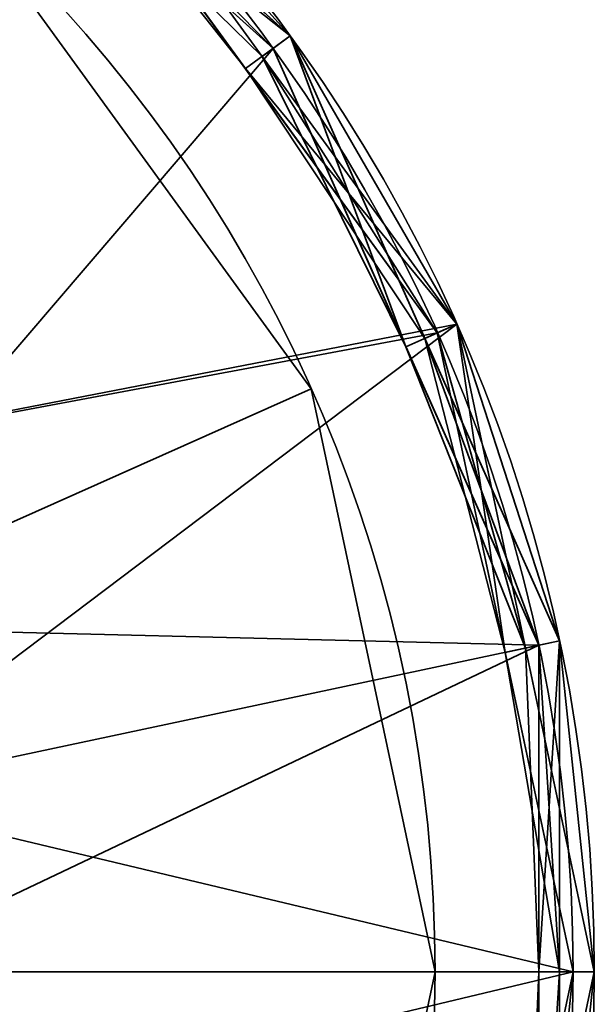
# Model space of a CAD drawing. Header units: millimetres. Extents: x -603 to 3703, y -115 to 249.
# Tile 399 of 656: x 435.79 to 438.5, y -44.07 to -39.43. Entities that reach past the tile are written whole.
import ezdxf

# ---------------------------------------------------------------- set-up
doc = ezdxf.new("R2010")
doc.units = ezdxf.units.MM
doc.layers.add('151', color=7, linetype='Continuous', true_color=0xffffff)

# ---------------------------------------------------------------- blocks, each defined once
blk = doc.blocks.new('UG_SURFACE_217')
at = {"layer": '151', "color": 252, "linetype": 'Continuous', "lineweight": 35}
for points in [[(435.9516, -38.4137, 379), (433.2867, -36.8752, 379), (430.2265, -36.5535, 379), (431, -43.913, 379)], [(435.9516, -38.4137, 304.5), (433.2867, -36.8752, 304.5), (433, -40.4489, 304.5)], [(436.9867, -39.5634, 353), (434.7, -37.5044, 353), (434.75, -37.4178, 353.1), (435.9088, -38.4612, 353.1)], [(435.8433, -38.5339, 282.5), (434.7, -37.5044, 282.5), (434.75, -37.4178, 282.6), (437.0676, -39.5046, 282.6)], [(434.75, -37.4178, 278.6), (437.0676, -39.5046, 278.6), (436.9867, -39.5634, 278.5), (434.7, -37.5044, 278.5)], [(436.0185, -38.3394, 304.4), (437.0676, -39.5046, 282.6), (434.75, -37.4178, 282.6)], [(436.0185, -38.3394, 282.4), (437.0676, -39.5046, 278.6), (434.75, -37.4178, 278.6)], [(434.7, -37.5044, 278.5), (436.9867, -39.5634, 278.5), (438.2383, -42.3745, 278.5), (431, -43.913, 278.5)], [(434.6542, -42.2861, 353), (433.6765, -40.9404, 353), (434.7, -37.5044, 353), (436.9867, -39.5634, 353)], [(436.935, -39.601, 282.4), (436.0185, -38.3394, 282.4), (435.8433, -38.5339, 282.5)], [(437.0676, -39.5046, 353.1), (435.9088, -38.4612, 353.1), (436.0185, -38.3394, 374.9)], [(437.0676, -39.5046, 375.1), (435.9088, -38.4612, 375.1), (436.0185, -38.3394, 378.9)], [(437.8516, -40.8625, 374.9), (436.0185, -38.3394, 374.9), (435.9516, -38.4137, 375), (436.8559, -39.6584, 375)], [(437.8516, -40.8625, 378.9), (436.0185, -38.3394, 378.9), (435.9516, -38.4137, 379), (437.7602, -40.9032, 379)], [(436.935, -39.601, 304.4), (436.0185, -38.3394, 304.4), (435.9516, -38.4137, 304.5), (437.7602, -40.9032, 304.5)], [(437.0676, -39.5046, 353.1), (436.0185, -38.3394, 374.9), (437.8516, -40.8625, 374.9)], [(437.0676, -39.5046, 375.1), (436.0185, -38.3394, 378.9), (437.8516, -40.8625, 378.9)], [(436.0185, -38.3394, 304.4), (436.935, -39.601, 304.4), (437.0676, -39.5046, 282.6)], [(436.0185, -38.3394, 282.4), (436.935, -39.601, 282.4), (437.0676, -39.5046, 278.6)], [(438.4, -43.913, 379), (437.7602, -40.9032, 379), (435.9516, -38.4137, 379), (431, -43.913, 379)], [(433, -40.4489, 304.5), (434.2361, -41.5619, 304.5), (437.7602, -40.9032, 304.5), (435.9516, -38.4137, 304.5)], [(436.8559, -39.6584, 375), (435.9516, -38.4137, 375), (435.9088, -38.4612, 375.1)], [(435.9088, -38.4612, 353.1), (437.0676, -39.5046, 353.1), (436.9867, -39.5634, 353)], [(435.9088, -38.4612, 375.1), (437.0676, -39.5046, 375.1), (436.8559, -39.6584, 375)], [(437.0676, -39.5046, 282.6), (436.9867, -39.5634, 282.5), (435.8433, -38.5339, 282.5)], [(435.8433, -38.5339, 282.5), (436.9867, -39.5634, 282.5), (436.935, -39.601, 282.4)], [(436.8559, -39.6584, 375), (437.0676, -39.5046, 375.1), (437.7019, -40.9291, 375.1)], [(437.0676, -39.5046, 282.6), (436.935, -39.601, 304.4), (437.8516, -40.8625, 304.4)], [(437.0676, -39.5046, 278.6), (436.935, -39.601, 282.4), (437.8516, -40.8625, 282.4)], [(438.2383, -42.3745, 353), (436.9867, -39.5634, 353), (437.0676, -39.5046, 353.1), (437.7019, -40.9291, 353.1)], [(437.6125, -40.9689, 282.5), (436.9867, -39.5634, 282.5), (437.0676, -39.5046, 282.6)], [(437.0676, -39.5046, 278.6), (438.3361, -42.3537, 278.6), (438.2383, -42.3745, 278.5), (436.9867, -39.5634, 278.5)], [(437.8516, -40.8625, 374.9), (437.7019, -40.9291, 353.1), (437.0676, -39.5046, 353.1)], [(437.8516, -40.8625, 378.9), (437.7019, -40.9291, 375.1), (437.0676, -39.5046, 375.1)], [(437.8516, -40.8625, 304.4), (438.3361, -42.3537, 282.6), (437.0676, -39.5046, 282.6)], [(437.0676, -39.5046, 282.6), (438.3361, -42.3537, 282.6), (438.2383, -42.3745, 282.5), (437.6125, -40.9689, 282.5)], [(437.8516, -40.8625, 282.4), (438.3361, -42.3537, 278.6), (437.0676, -39.5046, 278.6)], [(436.9867, -39.5634, 353), (438.2383, -42.3745, 353), (434.6542, -42.2861, 353)], [(436.935, -39.601, 282.4), (436.9867, -39.5634, 282.5), (437.6125, -40.9689, 282.5)], [(437.7602, -40.9032, 304.5), (437.8516, -40.8625, 304.4), (436.935, -39.601, 304.4)], [(437.6125, -40.9689, 282.5), (437.8516, -40.8625, 282.4), (436.935, -39.601, 282.4)], [(436.8559, -39.6584, 375), (437.7602, -40.9032, 375), (437.8516, -40.8625, 374.9)], [(437.7019, -40.9291, 375.1), (437.7602, -40.9032, 375), (436.8559, -39.6584, 375)], [(434.2361, -41.5619, 304.5), (434.9126, -43.0814, 304.5), (438.4, -43.913, 304.5), (437.7602, -40.9032, 304.5)], [(438.1758, -42.3877, 282.4), (437.8516, -40.8625, 282.4), (437.6125, -40.9689, 282.5)], [(438.3361, -42.3537, 353.1), (437.7019, -40.9291, 353.1), (437.8516, -40.8625, 374.9)], [(438.3361, -42.3537, 375.1), (437.7019, -40.9291, 375.1), (437.8516, -40.8625, 378.9)], [(438.0801, -42.4081, 375), (437.7602, -40.9032, 375), (437.7019, -40.9291, 375.1)], [(437.8516, -40.8625, 374.9), (437.7602, -40.9032, 375), (438.0801, -42.4081, 375)], [(438.5, -43.913, 378.9), (437.8516, -40.8625, 378.9), (437.7602, -40.9032, 379), (438.4, -43.913, 379)], [(438.1758, -42.3877, 304.4), (437.8516, -40.8625, 304.4), (437.7602, -40.9032, 304.5)], [(437.7602, -40.9032, 304.5), (438.4, -43.913, 304.5), (438.5, -43.913, 304.4), (438.1758, -42.3877, 304.4)], [(438.3361, -42.3537, 353.1), (437.8516, -40.8625, 374.9), (438.5, -43.913, 374.9)], [(438.0801, -42.4081, 375), (438.4, -43.913, 375), (438.5, -43.913, 374.9), (437.8516, -40.8625, 374.9)], [(438.3361, -42.3537, 375.1), (437.8516, -40.8625, 378.9), (438.5, -43.913, 378.9)], [(437.8516, -40.8625, 304.4), (438.1758, -42.3877, 304.4), (438.3361, -42.3537, 282.6)], [(437.8516, -40.8625, 282.4), (438.1758, -42.3877, 282.4), (438.3361, -42.3537, 278.6)], [(437.7019, -40.9291, 353.1), (438.3361, -42.3537, 353.1), (438.2383, -42.3745, 353)], [(437.7019, -40.9291, 375.1), (438.3361, -42.3537, 375.1), (438.0801, -42.4081, 375)], [(437.6125, -40.9689, 282.5), (438.2383, -42.3745, 282.5), (438.1758, -42.3877, 282.4)], [(435, -43.913, 353), (434.6542, -42.2861, 353), (438.2383, -42.3745, 353)], [(438.2383, -42.3745, 278.5), (438.2383, -45.4516, 278.5), (436.9867, -48.2626, 278.5), (431, -43.913, 278.5)], [(434.9126, -44.7447, 353), (435, -43.913, 353), (438.2383, -42.3745, 353), (438.2383, -45.4516, 353)], [(438.0801, -42.4081, 375), (438.3361, -42.3537, 375.1), (438.3361, -43.913, 375.1)], [(438.3361, -42.3537, 282.6), (438.1758, -42.3877, 304.4), (438.5, -43.913, 304.4)], [(438.3361, -42.3537, 278.6), (438.1758, -42.3877, 282.4), (438.5, -43.913, 282.4)], [(438.1758, -42.3877, 282.4), (438.2383, -42.3745, 282.5), (438.2383, -43.913, 282.5)], [(438.2383, -43.913, 282.5), (438.5, -43.913, 282.4), (438.1758, -42.3877, 282.4)], [(438.2383, -42.3745, 353), (438.3361, -42.3537, 353.1), (438.3361, -43.913, 353.1)], [(438.3361, -42.3537, 282.6), (438.3361, -45.4723, 282.6), (438.2383, -45.4516, 282.5), (438.2383, -43.913, 282.5)], [(438.2383, -43.913, 282.5), (438.2383, -42.3745, 282.5), (438.3361, -42.3537, 282.6)], [(438.3361, -42.3537, 278.6), (438.3361, -45.4723, 278.6), (438.2383, -45.4516, 278.5), (438.2383, -42.3745, 278.5)], [(438.3361, -43.913, 353.1), (438.3361, -45.4723, 353.1), (438.2383, -45.4516, 353), (438.2383, -42.3745, 353)], [(438.5, -43.913, 374.9), (438.3361, -43.913, 353.1), (438.3361, -42.3537, 353.1)], [(438.5, -43.913, 378.9), (438.3361, -43.913, 375.1), (438.3361, -42.3537, 375.1)], [(438.5, -43.913, 304.4), (438.3361, -45.4723, 282.6), (438.3361, -42.3537, 282.6)], [(438.5, -43.913, 282.4), (438.3361, -45.4723, 278.6), (438.3361, -42.3537, 278.6)], [(438.3361, -43.913, 375.1), (438.4, -43.913, 375), (438.0801, -42.4081, 375)], [(438.4, -43.913, 304.5), (434.9126, -43.0814, 304.5), (434.9126, -44.7447, 304.5)], [(430.2265, -51.2725, 379), (433.2867, -50.9508, 379), (435.9516, -49.4123, 379), (431, -43.913, 379)], [(435.9516, -49.4123, 379), (437.7602, -46.9229, 379), (438.4, -43.913, 379), (431, -43.913, 379)], [(436.9867, -48.2626, 278.5), (434.7, -50.3216, 278.5), (431.7735, -51.2725, 278.5), (431, -43.913, 278.5)], [(434.9126, -44.7447, 304.5), (434.2361, -46.2641, 304.5), (437.7602, -46.9229, 304.5), (438.4, -43.913, 304.5)], [(437.8516, -46.9635, 378.9), (438.5, -43.913, 378.9), (438.4, -43.913, 379), (437.7602, -46.9229, 379)], [(438.1758, -45.4383, 304.4), (438.5, -43.913, 304.4), (438.4, -43.913, 304.5), (437.7602, -46.9229, 304.5)], [(438.5, -43.913, 378.9), (437.8516, -46.9635, 378.9), (438.3361, -45.4723, 375.1)], [(438.5, -43.913, 304.4), (438.1758, -45.4383, 304.4), (438.3361, -45.4723, 282.6)], [(438.2383, -43.913, 282.5), (438.2383, -45.4516, 282.5), (438.1758, -45.4383, 282.4)], [(438.1758, -45.4383, 282.4), (438.5, -43.913, 282.4), (438.2383, -43.913, 282.5)], [(438.5, -43.913, 282.4), (438.1758, -45.4383, 282.4), (438.3361, -45.4723, 278.6)], [(438.3361, -45.4723, 374.9), (438.5, -43.913, 374.9), (438.4, -43.913, 375), (438.2383, -45.4516, 375)], [(438.3361, -43.913, 375.1), (438.3361, -45.4723, 375.1), (438.2383, -45.4516, 375)], [(438.2383, -45.4516, 375), (438.4, -43.913, 375), (438.3361, -43.913, 375.1)], [(438.5, -43.913, 374.9), (438.3361, -45.4723, 374.9), (438.3361, -45.4723, 353.1)], [(438.3361, -45.4723, 353.1), (438.3361, -43.913, 353.1), (438.5, -43.913, 374.9)], [(438.3361, -45.4723, 375.1), (438.3361, -43.913, 375.1), (438.5, -43.913, 378.9)]]:
    blk.add_3dface(points, dxfattribs=at)
blk = doc.blocks.new('UG_SURFACE_218')
at = {"layer": '151', "color": 252, "linetype": 'Continuous', "lineweight": 35}
for points in [[(435.9516, -38.4137, 1564), (433.2867, -36.8752, 1564), (430.2265, -36.5535, 1564), (431, -43.913, 1564)], [(435.9516, -38.4137, 1489.5), (433.2867, -36.8752, 1489.5), (433, -40.4489, 1489.5)], [(436.9867, -39.5634, 1538), (434.7, -37.5044, 1538), (434.75, -37.4178, 1538.1), (435.9088, -38.4612, 1538.1)], [(435.8433, -38.5339, 1467.5), (434.7, -37.5044, 1467.5), (434.75, -37.4178, 1467.6), (437.0676, -39.5046, 1467.6)], [(434.75, -37.4178, 1463.6), (437.0676, -39.5046, 1463.6), (436.9867, -39.5634, 1463.5), (434.7, -37.5044, 1463.5)], [(436.0185, -38.3394, 1489.4), (437.0676, -39.5046, 1467.6), (434.75, -37.4178, 1467.6)], [(437.0676, -39.5046, 1463.6), (434.75, -37.4178, 1463.6), (436.0185, -38.3394, 1467.4)], [(434.7, -37.5044, 1463.5), (436.9867, -39.5634, 1463.5), (438.2383, -42.3745, 1463.5), (431, -43.913, 1463.5)], [(434.6542, -42.2861, 1538), (433.6765, -40.9404, 1538), (434.7, -37.5044, 1538), (436.9867, -39.5634, 1538)], [(436.935, -39.601, 1467.4), (436.0185, -38.3394, 1467.4), (435.8433, -38.5339, 1467.5)], [(437.0676, -39.5046, 1538.1), (435.9088, -38.4612, 1538.1), (436.0185, -38.3394, 1559.9)], [(437.0676, -39.5046, 1560.1), (435.9088, -38.4612, 1560.1), (436.0185, -38.3394, 1563.9)], [(437.8516, -40.8625, 1559.9), (436.0185, -38.3394, 1559.9), (435.9516, -38.4137, 1559.9999), (436.8559, -39.6584, 1559.9999)], [(437.8516, -40.8625, 1563.9), (436.0185, -38.3394, 1563.9), (435.9516, -38.4137, 1564), (437.7602, -40.9032, 1564)], [(436.935, -39.601, 1489.4), (436.0185, -38.3394, 1489.4), (435.9516, -38.4137, 1489.5), (437.7602, -40.9032, 1489.5)], [(437.0676, -39.5046, 1538.1), (436.0185, -38.3394, 1559.9), (437.8516, -40.8625, 1559.9)], [(436.0185, -38.3394, 1563.9), (437.8516, -40.8625, 1563.9), (437.0676, -39.5046, 1560.1)], [(436.0185, -38.3394, 1489.4), (436.935, -39.601, 1489.4), (437.0676, -39.5046, 1467.6)], [(436.0185, -38.3394, 1467.4), (436.935, -39.601, 1467.4), (437.0676, -39.5046, 1463.6)], [(438.4, -43.913, 1564), (437.7602, -40.9032, 1564), (435.9516, -38.4137, 1564), (431, -43.913, 1564)], [(433, -40.4489, 1489.5), (434.2361, -41.5619, 1489.5), (437.7602, -40.9032, 1489.5), (435.9516, -38.4137, 1489.5)], [(436.8559, -39.6584, 1559.9999), (435.9516, -38.4137, 1559.9999), (435.9088, -38.4612, 1560.1)], [(435.9088, -38.4612, 1538.1), (437.0676, -39.5046, 1538.1), (436.9867, -39.5634, 1538)], [(435.9088, -38.4612, 1560.1), (437.0676, -39.5046, 1560.1), (436.8559, -39.6584, 1559.9999)], [(437.0676, -39.5046, 1467.6), (436.9867, -39.5634, 1467.5), (435.8433, -38.5339, 1467.5)], [(435.8433, -38.5339, 1467.5), (436.9867, -39.5634, 1467.5), (436.935, -39.601, 1467.4)], [(436.8559, -39.6584, 1559.9999), (437.0676, -39.5046, 1560.1), (437.7019, -40.9291, 1560.1)], [(437.0676, -39.5046, 1467.6), (436.935, -39.601, 1489.4), (437.8516, -40.8625, 1489.4)], [(437.0676, -39.5046, 1463.6), (436.935, -39.601, 1467.4), (437.8516, -40.8625, 1467.4)], [(438.2383, -42.3745, 1538), (436.9867, -39.5634, 1538), (437.0676, -39.5046, 1538.1), (437.7019, -40.9291, 1538.1)], [(437.6125, -40.9689, 1467.5), (436.9867, -39.5634, 1467.5), (437.0676, -39.5046, 1467.6)], [(437.0676, -39.5046, 1463.6), (438.3361, -42.3537, 1463.6), (438.2383, -42.3745, 1463.5), (436.9867, -39.5634, 1463.5)], [(437.8516, -40.8625, 1559.9), (437.7019, -40.9291, 1538.1), (437.0676, -39.5046, 1538.1)], [(437.8516, -40.8625, 1563.9), (437.7019, -40.9291, 1560.1), (437.0676, -39.5046, 1560.1)], [(437.8516, -40.8625, 1489.4), (438.3361, -42.3537, 1467.6), (437.0676, -39.5046, 1467.6)], [(437.0676, -39.5046, 1467.6), (438.3361, -42.3537, 1467.6), (438.2383, -42.3745, 1467.5), (437.6125, -40.9689, 1467.5)], [(437.8516, -40.8625, 1467.4), (438.3361, -42.3537, 1463.6), (437.0676, -39.5046, 1463.6)], [(436.9867, -39.5634, 1538), (438.2383, -42.3745, 1538), (434.6542, -42.2861, 1538)], [(436.935, -39.601, 1467.4), (436.9867, -39.5634, 1467.5), (437.6125, -40.9689, 1467.5)], [(437.7602, -40.9032, 1489.5), (437.8516, -40.8625, 1489.4), (436.935, -39.601, 1489.4)], [(437.6125, -40.9689, 1467.5), (437.8516, -40.8625, 1467.4), (436.935, -39.601, 1467.4)], [(436.8559, -39.6584, 1559.9999), (437.7602, -40.9032, 1559.9999), (437.8516, -40.8625, 1559.9)], [(437.7019, -40.9291, 1560.1), (437.7602, -40.9032, 1559.9999), (436.8559, -39.6584, 1559.9999)], [(434.2361, -41.5619, 1489.5), (434.9126, -43.0814, 1489.5), (438.4, -43.913, 1489.5), (437.7602, -40.9032, 1489.5)], [(438.1758, -42.3877, 1467.4), (437.8516, -40.8625, 1467.4), (437.6125, -40.9689, 1467.5)], [(438.3361, -42.3537, 1538.1), (437.7019, -40.9291, 1538.1), (437.8516, -40.8625, 1559.9)], [(438.3361, -42.3537, 1560.1), (437.7019, -40.9291, 1560.1), (437.8516, -40.8625, 1563.9)], [(438.0801, -42.4081, 1559.9999), (437.7602, -40.9032, 1559.9999), (437.7019, -40.9291, 1560.1)], [(437.8516, -40.8625, 1559.9), (437.7602, -40.9032, 1559.9999), (438.0801, -42.4081, 1559.9999)], [(438.5, -43.913, 1563.9), (437.8516, -40.8625, 1563.9), (437.7602, -40.9032, 1564), (438.4, -43.913, 1564)], [(438.1758, -42.3877, 1489.4), (437.8516, -40.8625, 1489.4), (437.7602, -40.9032, 1489.5)], [(437.7602, -40.9032, 1489.5), (438.4, -43.913, 1489.5), (438.5, -43.913, 1489.4), (438.1758, -42.3877, 1489.4)], [(438.3361, -42.3537, 1538.1), (437.8516, -40.8625, 1559.9), (438.5, -43.913, 1559.9)], [(438.0801, -42.4081, 1559.9999), (438.4, -43.913, 1559.9999), (438.5, -43.913, 1559.9), (437.8516, -40.8625, 1559.9)], [(438.3361, -42.3537, 1560.1), (437.8516, -40.8625, 1563.9), (438.5, -43.913, 1563.9)], [(437.8516, -40.8625, 1489.4), (438.1758, -42.3877, 1489.4), (438.3361, -42.3537, 1467.6)], [(437.8516, -40.8625, 1467.4), (438.1758, -42.3877, 1467.4), (438.3361, -42.3537, 1463.6)], [(437.7019, -40.9291, 1538.1), (438.3361, -42.3537, 1538.1), (438.2383, -42.3745, 1538)], [(437.7019, -40.9291, 1560.1), (438.3361, -42.3537, 1560.1), (438.0801, -42.4081, 1559.9999)], [(437.6125, -40.9689, 1467.5), (438.2383, -42.3745, 1467.5), (438.1758, -42.3877, 1467.4)], [(435, -43.913, 1538), (434.6542, -42.2861, 1538), (438.2383, -42.3745, 1538)], [(438.2383, -42.3745, 1463.5), (438.2383, -45.4516, 1463.5), (436.9867, -48.2626, 1463.5), (431, -43.913, 1463.5)], [(434.9126, -44.7447, 1538), (435, -43.913, 1538), (438.2383, -42.3745, 1538), (438.2383, -45.4516, 1538)], [(438.0801, -42.4081, 1559.9999), (438.3361, -42.3537, 1560.1), (438.3361, -43.913, 1560.1)], [(438.3361, -42.3537, 1467.6), (438.1758, -42.3877, 1489.4), (438.5, -43.913, 1489.4)], [(438.3361, -42.3537, 1463.6), (438.1758, -42.3877, 1467.4), (438.5, -43.913, 1467.4)], [(438.1758, -42.3877, 1467.4), (438.2383, -42.3745, 1467.5), (438.2383, -43.913, 1467.5)], [(438.2383, -43.913, 1467.5), (438.5, -43.913, 1467.4), (438.1758, -42.3877, 1467.4)], [(438.2383, -42.3745, 1538), (438.3361, -42.3537, 1538.1), (438.3361, -43.913, 1538.1)], [(438.3361, -42.3537, 1467.6), (438.3361, -45.4723, 1467.6), (438.2383, -45.4516, 1467.5), (438.2383, -43.913, 1467.5)], [(438.2383, -43.913, 1467.5), (438.2383, -42.3745, 1467.5), (438.3361, -42.3537, 1467.6)], [(438.3361, -42.3537, 1463.6), (438.3361, -45.4723, 1463.6), (438.2383, -45.4516, 1463.5), (438.2383, -42.3745, 1463.5)], [(438.3361, -43.913, 1538.1), (438.3361, -45.4723, 1538.1), (438.2383, -45.4516, 1538), (438.2383, -42.3745, 1538)], [(438.5, -43.913, 1559.9), (438.3361, -43.913, 1538.1), (438.3361, -42.3537, 1538.1)], [(438.5, -43.913, 1563.9), (438.3361, -43.913, 1560.1), (438.3361, -42.3537, 1560.1)], [(438.5, -43.913, 1489.4), (438.3361, -45.4723, 1467.6), (438.3361, -42.3537, 1467.6)], [(438.5, -43.913, 1467.4), (438.3361, -45.4723, 1463.6), (438.3361, -42.3537, 1463.6)], [(438.3361, -43.913, 1560.1), (438.4, -43.913, 1559.9999), (438.0801, -42.4081, 1559.9999)], [(438.4, -43.913, 1489.5), (434.9126, -43.0814, 1489.5), (434.9126, -44.7447, 1489.5)], [(430.2265, -51.2725, 1564), (433.2867, -50.9508, 1564), (435.9516, -49.4123, 1564), (431, -43.913, 1564)], [(435.9516, -49.4123, 1564), (437.7602, -46.9229, 1564), (438.4, -43.913, 1564), (431, -43.913, 1564)], [(436.9867, -48.2626, 1463.5), (434.7, -50.3216, 1463.5), (431.7735, -51.2725, 1463.5), (431, -43.913, 1463.5)], [(434.9126, -44.7447, 1489.5), (434.2361, -46.2641, 1489.5), (437.7602, -46.9229, 1489.5), (438.4, -43.913, 1489.5)], [(437.8516, -46.9635, 1563.9), (438.5, -43.913, 1563.9), (438.4, -43.913, 1564), (437.7602, -46.9229, 1564)], [(438.1758, -45.4383, 1489.4), (438.5, -43.913, 1489.4), (438.4, -43.913, 1489.5), (437.7602, -46.9229, 1489.5)], [(438.5, -43.913, 1563.9), (437.8516, -46.9635, 1563.9), (438.3361, -45.4723, 1560.1)], [(438.5, -43.913, 1489.4), (438.1758, -45.4383, 1489.4), (438.3361, -45.4723, 1467.6)], [(438.2383, -43.913, 1467.5), (438.2383, -45.4516, 1467.5), (438.1758, -45.4383, 1467.4)], [(438.1758, -45.4383, 1467.4), (438.5, -43.913, 1467.4), (438.2383, -43.913, 1467.5)], [(438.5, -43.913, 1467.4), (438.1758, -45.4383, 1467.4), (438.3361, -45.4723, 1463.6)], [(438.3361, -45.4723, 1559.9), (438.5, -43.913, 1559.9), (438.4, -43.913, 1559.9999), (438.2383, -45.4516, 1559.9999)], [(438.3361, -43.913, 1560.1), (438.3361, -45.4723, 1560.1), (438.2383, -45.4516, 1559.9999)], [(438.2383, -45.4516, 1559.9999), (438.4, -43.913, 1559.9999), (438.3361, -43.913, 1560.1)], [(438.5, -43.913, 1559.9), (438.3361, -45.4723, 1559.9), (438.3361, -45.4723, 1538.1)], [(438.3361, -45.4723, 1538.1), (438.3361, -43.913, 1538.1), (438.5, -43.913, 1559.9)], [(438.3361, -45.4723, 1560.1), (438.3361, -43.913, 1560.1), (438.5, -43.913, 1563.9)]]:
    blk.add_3dface(points, dxfattribs=at)
blk = doc.blocks.new('UG_SURFACE_219')
at = {"layer": '151', "color": 253, "linetype": 'Continuous', "lineweight": 35}
for points in [[(435.5166, -38.8968, 304.5), (437.1664, -41.1675, 304.5), (434.6542, -42.2861, 304.5), (433.6765, -40.9404, 304.5)], [(433.6765, -40.9404, 305), (434.6542, -42.2861, 305), (437.1664, -41.1675, 305), (435.5166, -38.8968, 305)], [(437.1664, -41.1675, 305), (437.1664, -41.1675, 304.5), (435.5166, -38.8968, 304.5), (435.5166, -38.8968, 305)], [(435, -43.913, 304.5), (434.6542, -42.2861, 304.5), (437.1664, -41.1675, 304.5), (437.75, -43.913, 304.5)], [(434.6542, -42.2861, 305), (435, -43.913, 305), (437.75, -43.913, 305), (437.1664, -41.1675, 305)], [(437.75, -43.913, 305), (437.75, -43.913, 304.5), (437.1664, -41.1675, 304.5), (437.1664, -41.1675, 305)], [(437.75, -43.913, 304.5), (437.1664, -46.6585, 304.5), (434.6542, -45.54, 304.5), (435, -43.913, 304.5)], [(437.1664, -46.6585, 305), (437.75, -43.913, 305), (435, -43.913, 305), (434.6542, -45.54, 305)], [(437.1664, -46.6585, 305), (437.1664, -46.6585, 304.5), (437.75, -43.913, 304.5), (437.75, -43.913, 305)]]:
    blk.add_3dface(points, dxfattribs=at)
blk = doc.blocks.new('UG_SURFACE_220')
at = {"layer": '151', "color": 253, "linetype": 'Continuous', "lineweight": 35}
for points in [[(435.5166, -38.8968, 352.5), (437.1664, -41.1675, 352.5), (434.6542, -42.2861, 352.5), (433.6765, -40.9404, 352.5)], [(433.6765, -40.9404, 353), (434.6542, -42.2861, 353), (437.1664, -41.1675, 353), (435.5166, -38.8968, 353)], [(437.1664, -41.1675, 353), (437.1664, -41.1675, 352.5), (435.5166, -38.8968, 352.5), (435.5166, -38.8968, 353)], [(435, -43.913, 352.5), (434.6542, -42.2861, 352.5), (437.1664, -41.1675, 352.5), (437.75, -43.913, 352.5)], [(434.6542, -42.2861, 353), (435, -43.913, 353), (437.75, -43.913, 353), (437.1664, -41.1675, 353)], [(437.75, -43.913, 353), (437.75, -43.913, 352.5), (437.1664, -41.1675, 352.5), (437.1664, -41.1675, 353)], [(437.75, -43.913, 352.5), (437.1664, -46.6585, 352.5), (434.6542, -45.54, 352.5), (435, -43.913, 352.5)], [(437.1664, -46.6585, 353), (437.75, -43.913, 353), (435, -43.913, 353), (434.6542, -45.54, 353)], [(437.1664, -46.6585, 353), (437.1664, -46.6585, 352.5), (437.75, -43.913, 352.5), (437.75, -43.913, 353)]]:
    blk.add_3dface(points, dxfattribs=at)
blk = doc.blocks.new('UG_SURFACE_221')
at = {"layer": '151', "color": 252, "linetype": 'Continuous', "lineweight": 35}
for points in [[(431.4181, -39.9349, 352.5), (433, -40.4489, 352.5), (436.0185, -38.3394, 352.5), (433.3176, -36.7801, 352.5)], [(433.3176, -36.7801, 305), (436.0185, -38.3394, 305), (433, -40.4489, 305)], [(436.0185, -38.3394, 305), (437.8516, -40.8625, 305), (434.2361, -41.5619, 305), (433, -40.4489, 305)], [(433, -40.4489, 352.5), (434.2361, -41.5619, 352.5), (437.8516, -40.8625, 352.5), (436.0185, -38.3394, 352.5)], [(437.8516, -40.8625, 352.5), (437.8516, -40.8625, 305), (436.0185, -38.3394, 305), (436.0185, -38.3394, 352.5)], [(434.9126, -43.0814, 305), (434.2361, -41.5619, 305), (437.8516, -40.8625, 305)], [(437.8516, -40.8625, 352.5), (434.2361, -41.5619, 352.5), (434.9126, -43.0814, 352.5)], [(435, -43.913, 305), (434.9126, -43.0814, 305), (437.8516, -40.8625, 305), (438.5, -43.913, 305)], [(434.9126, -43.0814, 352.5), (435, -43.913, 352.5), (438.5, -43.913, 352.5), (437.8516, -40.8625, 352.5)], [(438.5, -43.913, 352.5), (438.5, -43.913, 305), (437.8516, -40.8625, 305), (437.8516, -40.8625, 352.5)], [(438.5, -43.913, 305), (437.8516, -46.9635, 305), (434.9126, -44.7447, 305), (435, -43.913, 305)], [(437.8516, -46.9635, 352.5), (438.5, -43.913, 352.5), (435, -43.913, 352.5), (434.9126, -44.7447, 352.5)], [(437.8516, -46.9635, 352.5), (437.8516, -46.9635, 305), (438.5, -43.913, 305), (438.5, -43.913, 352.5)]]:
    blk.add_3dface(points, dxfattribs=at)
blk = doc.blocks.new('UG_SURFACE_222')
at = {"layer": '151', "color": 253, "linetype": 'Continuous', "lineweight": 35}
for points in [[(435.5166, -38.8968, 1489.5), (437.1664, -41.1675, 1489.5), (434.6542, -42.2861, 1489.5), (433.6765, -40.9404, 1489.5)], [(433.6765, -40.9404, 1490), (434.6542, -42.2861, 1490), (437.1664, -41.1675, 1490), (435.5166, -38.8968, 1490)], [(437.1664, -41.1675, 1490), (437.1664, -41.1675, 1489.5), (435.5166, -38.8968, 1489.5), (435.5166, -38.8968, 1490)], [(435, -43.913, 1489.5), (434.6542, -42.2861, 1489.5), (437.1664, -41.1675, 1489.5), (437.75, -43.913, 1489.5)], [(434.6542, -42.2861, 1490), (435, -43.913, 1490), (437.75, -43.913, 1490), (437.1664, -41.1675, 1490)], [(437.75, -43.913, 1490), (437.75, -43.913, 1489.5), (437.1664, -41.1675, 1489.5), (437.1664, -41.1675, 1490)], [(437.75, -43.913, 1489.5), (437.1664, -46.6585, 1489.5), (434.6542, -45.54, 1489.5), (435, -43.913, 1489.5)], [(437.1664, -46.6585, 1490), (437.75, -43.913, 1490), (435, -43.913, 1490), (434.6542, -45.54, 1490)], [(437.1664, -46.6585, 1490), (437.1664, -46.6585, 1489.5), (437.75, -43.913, 1489.5), (437.75, -43.913, 1490)]]:
    blk.add_3dface(points, dxfattribs=at)
blk = doc.blocks.new('UG_SURFACE_223')
at = {"layer": '151', "color": 253, "linetype": 'Continuous', "lineweight": 35}
for points in [[(435.5166, -38.8968, 1537.5), (437.1664, -41.1675, 1537.5), (434.6542, -42.2861, 1537.5), (433.6765, -40.9404, 1537.5)], [(433.6765, -40.9404, 1538), (434.6542, -42.2861, 1538), (437.1664, -41.1675, 1538), (435.5166, -38.8968, 1538)], [(437.1664, -41.1675, 1538), (437.1664, -41.1675, 1537.5), (435.5166, -38.8968, 1537.5), (435.5166, -38.8968, 1538)], [(435, -43.913, 1537.5), (434.6542, -42.2861, 1537.5), (437.1664, -41.1675, 1537.5), (437.75, -43.913, 1537.5)], [(434.6542, -42.2861, 1538), (435, -43.913, 1538), (437.75, -43.913, 1538), (437.1664, -41.1675, 1538)], [(437.75, -43.913, 1538), (437.75, -43.913, 1537.5), (437.1664, -41.1675, 1537.5), (437.1664, -41.1675, 1538)], [(437.75, -43.913, 1537.5), (437.1664, -46.6585, 1537.5), (434.6542, -45.54, 1537.5), (435, -43.913, 1537.5)], [(437.1664, -46.6585, 1538), (437.75, -43.913, 1538), (435, -43.913, 1538), (434.6542, -45.54, 1538)], [(437.1664, -46.6585, 1538), (437.1664, -46.6585, 1537.5), (437.75, -43.913, 1537.5), (437.75, -43.913, 1538)]]:
    blk.add_3dface(points, dxfattribs=at)
blk = doc.blocks.new('UG_SURFACE_224')
at = {"layer": '151', "color": 252, "linetype": 'Continuous', "lineweight": 35}
for points in [[(431.4181, -39.9349, 1537.5), (433, -40.4489, 1537.5), (436.0185, -38.3394, 1537.5), (433.3176, -36.7801, 1537.5)], [(433.3176, -36.7801, 1490), (436.0185, -38.3394, 1490), (433, -40.4489, 1490)], [(436.0185, -38.3394, 1490), (437.8516, -40.8625, 1490), (434.2361, -41.5619, 1490), (433, -40.4489, 1490)], [(433, -40.4489, 1537.5), (434.2361, -41.5619, 1537.5), (437.8516, -40.8625, 1537.5), (436.0185, -38.3394, 1537.5)], [(437.8516, -40.8625, 1537.5), (437.8516, -40.8625, 1490), (436.0185, -38.3394, 1490), (436.0185, -38.3394, 1537.5)], [(434.9126, -43.0814, 1490), (434.2361, -41.5619, 1490), (437.8516, -40.8625, 1490)], [(437.8516, -40.8625, 1537.5), (434.2361, -41.5619, 1537.5), (434.9126, -43.0814, 1537.5)], [(435, -43.913, 1490), (434.9126, -43.0814, 1490), (437.8516, -40.8625, 1490), (438.5, -43.913, 1490)], [(434.9126, -43.0814, 1537.5), (435, -43.913, 1537.5), (438.5, -43.913, 1537.5), (437.8516, -40.8625, 1537.5)], [(438.5, -43.913, 1537.5), (438.5, -43.913, 1490), (437.8516, -40.8625, 1490), (437.8516, -40.8625, 1537.5)], [(438.5, -43.913, 1490), (437.8516, -46.9635, 1490), (434.9126, -44.7447, 1490), (435, -43.913, 1490)], [(437.8516, -46.9635, 1537.5), (438.5, -43.913, 1537.5), (435, -43.913, 1537.5), (434.9126, -44.7447, 1537.5)], [(437.8516, -46.9635, 1537.5), (437.8516, -46.9635, 1490), (438.5, -43.913, 1490), (438.5, -43.913, 1537.5)]]:
    blk.add_3dface(points, dxfattribs=at)
blk = doc.blocks.new('UG_SURFACE_225')
at = {"layer": '151', "color": 253, "linetype": 'Continuous', "lineweight": 35}
for points in [[(435.5166, -38.8968, 1739.5), (437.1664, -41.1675, 1739.5), (434.6542, -42.2861, 1739.5), (433.6765, -40.9404, 1739.5)], [(433.6765, -40.9404, 1740), (434.6542, -42.2861, 1740), (437.1664, -41.1675, 1740), (435.5166, -38.8968, 1740)], [(437.1664, -41.1675, 1740), (437.1664, -41.1675, 1739.5), (435.5166, -38.8968, 1739.5), (435.5166, -38.8968, 1740)], [(435, -43.913, 1739.5), (434.6542, -42.2861, 1739.5), (437.1664, -41.1675, 1739.5), (437.75, -43.913, 1739.5)], [(434.6542, -42.2861, 1740), (435, -43.913, 1740), (437.75, -43.913, 1740), (437.1664, -41.1675, 1740)], [(437.75, -43.913, 1740), (437.75, -43.913, 1739.5), (437.1664, -41.1675, 1739.5), (437.1664, -41.1675, 1740)], [(437.75, -43.913, 1739.5), (437.1664, -46.6585, 1739.5), (434.6542, -45.54, 1739.5), (435, -43.913, 1739.5)], [(437.1664, -46.6585, 1740), (437.75, -43.913, 1740), (435, -43.913, 1740), (434.6542, -45.54, 1740)], [(437.1664, -46.6585, 1740), (437.1664, -46.6585, 1739.5), (437.75, -43.913, 1739.5), (437.75, -43.913, 1740)]]:
    blk.add_3dface(points, dxfattribs=at)
blk = doc.blocks.new('UG_SURFACE_226')
at = {"layer": '151', "color": 253, "linetype": 'Continuous', "lineweight": 35}
for points in [[(435.5166, -38.8968, 1787.5), (437.1664, -41.1675, 1787.5), (434.6542, -42.2861, 1787.5), (433.6765, -40.9404, 1787.5)], [(433.6765, -40.9404, 1788), (434.6542, -42.2861, 1788), (437.1664, -41.1675, 1788), (435.5166, -38.8968, 1788)], [(437.1664, -41.1675, 1788), (437.1664, -41.1675, 1787.5), (435.5166, -38.8968, 1787.5), (435.5166, -38.8968, 1788)], [(435, -43.913, 1787.5), (434.6542, -42.2861, 1787.5), (437.1664, -41.1675, 1787.5), (437.75, -43.913, 1787.5)], [(434.6542, -42.2861, 1788), (435, -43.913, 1788), (437.75, -43.913, 1788), (437.1664, -41.1675, 1788)], [(437.75, -43.913, 1788), (437.75, -43.913, 1787.5), (437.1664, -41.1675, 1787.5), (437.1664, -41.1675, 1788)], [(437.75, -43.913, 1787.5), (437.1664, -46.6585, 1787.5), (434.6542, -45.54, 1787.5), (435, -43.913, 1787.5)], [(437.1664, -46.6585, 1788), (437.75, -43.913, 1788), (435, -43.913, 1788), (434.6542, -45.54, 1788)], [(437.1664, -46.6585, 1788), (437.1664, -46.6585, 1787.5), (437.75, -43.913, 1787.5), (437.75, -43.913, 1788)]]:
    blk.add_3dface(points, dxfattribs=at)
blk = doc.blocks.new('UG_SURFACE_227')
at = {"layer": '151', "color": 252, "linetype": 'Continuous', "lineweight": 35}
for points in [[(431.4181, -39.9349, 1787.5), (433, -40.4489, 1787.5), (436.0185, -38.3394, 1787.5), (433.3176, -36.7801, 1787.5)], [(433.3176, -36.7801, 1740), (436.0185, -38.3394, 1740), (433, -40.4489, 1740)], [(436.0185, -38.3394, 1740), (437.8516, -40.8625, 1740), (434.2361, -41.5619, 1740), (433, -40.4489, 1740)], [(433, -40.4489, 1787.5), (434.2361, -41.5619, 1787.5), (437.8516, -40.8625, 1787.5), (436.0185, -38.3394, 1787.5)], [(437.8516, -40.8625, 1787.5), (437.8516, -40.8625, 1740), (436.0185, -38.3394, 1740), (436.0185, -38.3394, 1787.5)], [(434.9126, -43.0814, 1740), (434.2361, -41.5619, 1740), (437.8516, -40.8625, 1740)], [(437.8516, -40.8625, 1787.5), (434.2361, -41.5619, 1787.5), (434.9126, -43.0814, 1787.5)], [(435, -43.913, 1740), (434.9126, -43.0814, 1740), (437.8516, -40.8625, 1740), (438.5, -43.913, 1740)], [(434.9126, -43.0814, 1787.5), (435, -43.913, 1787.5), (438.5, -43.913, 1787.5), (437.8516, -40.8625, 1787.5)], [(438.5, -43.913, 1787.5), (438.5, -43.913, 1740), (437.8516, -40.8625, 1740), (437.8516, -40.8625, 1787.5)], [(438.5, -43.913, 1740), (437.8516, -46.9635, 1740), (434.9126, -44.7447, 1740), (435, -43.913, 1740)], [(437.8516, -46.9635, 1787.5), (438.5, -43.913, 1787.5), (435, -43.913, 1787.5), (434.9126, -44.7447, 1787.5)], [(437.8516, -46.9635, 1787.5), (437.8516, -46.9635, 1740), (438.5, -43.913, 1740), (438.5, -43.913, 1787.5)]]:
    blk.add_3dface(points, dxfattribs=at)
blk = doc.blocks.new('UG_SURFACE_228')
at = {"layer": '151', "color": 252, "linetype": 'Continuous', "lineweight": 35}
for points in [[(435.9516, -38.4137, 1814), (433.2867, -36.8752, 1814), (430.2265, -36.5535, 1814), (431, -43.913, 1814)], [(435.9516, -38.4137, 1739.5), (433.2867, -36.8752, 1739.5), (433, -40.4489, 1739.5)], [(436.9867, -39.5634, 1788), (434.7, -37.5044, 1788), (434.75, -37.4178, 1788.1), (435.9088, -38.4612, 1788.1)], [(435.8433, -38.5339, 1717.5), (434.7, -37.5044, 1717.5), (434.75, -37.4178, 1717.6), (437.0676, -39.5046, 1717.6)], [(434.75, -37.4178, 1713.6), (437.0676, -39.5046, 1713.6), (436.9867, -39.5634, 1713.5), (434.7, -37.5044, 1713.5)], [(436.0185, -38.3394, 1739.4), (437.0676, -39.5046, 1717.6), (434.75, -37.4178, 1717.6)], [(437.0676, -39.5046, 1713.6), (434.75, -37.4178, 1713.6), (436.0185, -38.3394, 1717.4)], [(434.7, -37.5044, 1713.5), (436.9867, -39.5634, 1713.5), (438.2383, -42.3745, 1713.5), (431, -43.913, 1713.5)], [(434.6542, -42.2861, 1788), (433.6765, -40.9404, 1788), (434.7, -37.5044, 1788), (436.9867, -39.5634, 1788)], [(436.935, -39.601, 1717.4), (436.0185, -38.3394, 1717.4), (435.8433, -38.5339, 1717.5)], [(437.0676, -39.5046, 1788.1), (435.9088, -38.4612, 1788.1), (436.0185, -38.3394, 1809.9)], [(437.0676, -39.5046, 1810.1), (435.9088, -38.4612, 1810.1), (436.0185, -38.3394, 1813.9)], [(437.8516, -40.8625, 1809.9), (436.0185, -38.3394, 1809.9), (435.9516, -38.4137, 1809.9999), (436.8559, -39.6584, 1809.9999)], [(437.8516, -40.8625, 1813.9), (436.0185, -38.3394, 1813.9), (435.9516, -38.4137, 1814), (437.7602, -40.9032, 1814)], [(436.935, -39.601, 1739.4), (436.0185, -38.3394, 1739.4), (435.9516, -38.4137, 1739.5), (437.7602, -40.9032, 1739.5)], [(436.0185, -38.3394, 1809.9), (437.8516, -40.8625, 1809.9), (437.0676, -39.5046, 1788.1)], [(437.0676, -39.5046, 1810.1), (436.0185, -38.3394, 1813.9), (437.8516, -40.8625, 1813.9)], [(436.0185, -38.3394, 1739.4), (436.935, -39.601, 1739.4), (437.0676, -39.5046, 1717.6)], [(436.0185, -38.3394, 1717.4), (436.935, -39.601, 1717.4), (437.0676, -39.5046, 1713.6)], [(438.4, -43.913, 1814), (437.7602, -40.9032, 1814), (435.9516, -38.4137, 1814), (431, -43.913, 1814)], [(433, -40.4489, 1739.5), (434.2361, -41.5619, 1739.5), (437.7602, -40.9032, 1739.5), (435.9516, -38.4137, 1739.5)], [(436.8559, -39.6584, 1809.9999), (435.9516, -38.4137, 1809.9999), (435.9088, -38.4612, 1810.1)], [(435.9088, -38.4612, 1788.1), (437.0676, -39.5046, 1788.1), (436.9867, -39.5634, 1788)], [(435.9088, -38.4612, 1810.1), (437.0676, -39.5046, 1810.1), (436.8559, -39.6584, 1809.9999)], [(437.0676, -39.5046, 1717.6), (436.9867, -39.5634, 1717.5), (435.8433, -38.5339, 1717.5)], [(435.8433, -38.5339, 1717.5), (436.9867, -39.5634, 1717.5), (436.935, -39.601, 1717.4)], [(436.8559, -39.6584, 1809.9999), (437.0676, -39.5046, 1810.1), (437.7019, -40.9291, 1810.1)], [(437.0676, -39.5046, 1717.6), (436.935, -39.601, 1739.4), (437.8516, -40.8625, 1739.4)], [(437.0676, -39.5046, 1713.6), (436.935, -39.601, 1717.4), (437.8516, -40.8625, 1717.4)], [(438.2383, -42.3745, 1788), (436.9867, -39.5634, 1788), (437.0676, -39.5046, 1788.1), (437.7019, -40.9291, 1788.1)], [(437.6125, -40.9689, 1717.5), (436.9867, -39.5634, 1717.5), (437.0676, -39.5046, 1717.6)], [(437.0676, -39.5046, 1713.6), (438.3361, -42.3537, 1713.6), (438.2383, -42.3745, 1713.5), (436.9867, -39.5634, 1713.5)], [(437.8516, -40.8625, 1809.9), (437.7019, -40.9291, 1788.1), (437.0676, -39.5046, 1788.1)], [(437.8516, -40.8625, 1813.9), (437.7019, -40.9291, 1810.1), (437.0676, -39.5046, 1810.1)], [(438.3361, -42.3537, 1717.6), (437.0676, -39.5046, 1717.6), (437.8516, -40.8625, 1739.4)], [(437.0676, -39.5046, 1717.6), (438.3361, -42.3537, 1717.6), (438.2383, -42.3745, 1717.5), (437.6125, -40.9689, 1717.5)], [(437.8516, -40.8625, 1717.4), (438.3361, -42.3537, 1713.6), (437.0676, -39.5046, 1713.6)], [(436.9867, -39.5634, 1788), (438.2383, -42.3745, 1788), (434.6542, -42.2861, 1788)], [(436.935, -39.601, 1717.4), (436.9867, -39.5634, 1717.5), (437.6125, -40.9689, 1717.5)], [(437.7602, -40.9032, 1739.5), (437.8516, -40.8625, 1739.4), (436.935, -39.601, 1739.4)], [(437.6125, -40.9689, 1717.5), (437.8516, -40.8625, 1717.4), (436.935, -39.601, 1717.4)], [(436.8559, -39.6584, 1809.9999), (437.7602, -40.9032, 1809.9999), (437.8516, -40.8625, 1809.9)], [(437.7019, -40.9291, 1810.1), (437.7602, -40.9032, 1809.9999), (436.8559, -39.6584, 1809.9999)], [(434.2361, -41.5619, 1739.5), (434.9126, -43.0814, 1739.5), (438.4, -43.913, 1739.5), (437.7602, -40.9032, 1739.5)], [(438.1758, -42.3877, 1717.4), (437.8516, -40.8625, 1717.4), (437.6125, -40.9689, 1717.5)], [(438.3361, -42.3537, 1788.1), (437.7019, -40.9291, 1788.1), (437.8516, -40.8625, 1809.9)], [(438.3361, -42.3537, 1810.1), (437.7019, -40.9291, 1810.1), (437.8516, -40.8625, 1813.9)], [(438.0801, -42.4081, 1809.9999), (437.7602, -40.9032, 1809.9999), (437.7019, -40.9291, 1810.1)], [(437.8516, -40.8625, 1809.9), (437.7602, -40.9032, 1809.9999), (438.0801, -42.4081, 1809.9999)], [(438.5, -43.913, 1813.9), (437.8516, -40.8625, 1813.9), (437.7602, -40.9032, 1814), (438.4, -43.913, 1814)], [(438.1758, -42.3877, 1739.4), (437.8516, -40.8625, 1739.4), (437.7602, -40.9032, 1739.5)], [(437.7602, -40.9032, 1739.5), (438.4, -43.913, 1739.5), (438.5, -43.913, 1739.4), (438.1758, -42.3877, 1739.4)], [(437.8516, -40.8625, 1809.9), (438.5, -43.913, 1809.9), (438.3361, -42.3537, 1788.1)], [(438.0801, -42.4081, 1809.9999), (438.4, -43.913, 1809.9999), (438.5, -43.913, 1809.9), (437.8516, -40.8625, 1809.9)], [(438.3361, -42.3537, 1810.1), (437.8516, -40.8625, 1813.9), (438.5, -43.913, 1813.9)], [(437.8516, -40.8625, 1739.4), (438.1758, -42.3877, 1739.4), (438.3361, -42.3537, 1717.6)], [(437.8516, -40.8625, 1717.4), (438.1758, -42.3877, 1717.4), (438.3361, -42.3537, 1713.6)], [(437.7019, -40.9291, 1788.1), (438.3361, -42.3537, 1788.1), (438.2383, -42.3745, 1788)], [(437.7019, -40.9291, 1810.1), (438.3361, -42.3537, 1810.1), (438.0801, -42.4081, 1809.9999)], [(437.6125, -40.9689, 1717.5), (438.2383, -42.3745, 1717.5), (438.1758, -42.3877, 1717.4)], [(435, -43.913, 1788), (434.6542, -42.2861, 1788), (438.2383, -42.3745, 1788)], [(438.2383, -42.3745, 1713.5), (438.2383, -45.4516, 1713.5), (436.9867, -48.2626, 1713.5), (431, -43.913, 1713.5)], [(434.9126, -44.7447, 1788), (435, -43.913, 1788), (438.2383, -42.3745, 1788), (438.2383, -45.4516, 1788)], [(438.0801, -42.4081, 1809.9999), (438.3361, -42.3537, 1810.1), (438.3361, -43.913, 1810.1)], [(438.3361, -42.3537, 1717.6), (438.1758, -42.3877, 1739.4), (438.5, -43.913, 1739.4)], [(438.3361, -42.3537, 1713.6), (438.1758, -42.3877, 1717.4), (438.5, -43.913, 1717.4)], [(438.1758, -42.3877, 1717.4), (438.2383, -42.3745, 1717.5), (438.2383, -43.913, 1717.5)], [(438.2383, -43.913, 1717.5), (438.5, -43.913, 1717.4), (438.1758, -42.3877, 1717.4)], [(438.2383, -42.3745, 1788), (438.3361, -42.3537, 1788.1), (438.3361, -43.913, 1788.1)], [(438.3361, -42.3537, 1717.6), (438.3361, -45.4723, 1717.6), (438.2383, -45.4516, 1717.5), (438.2383, -43.913, 1717.5)], [(438.2383, -43.913, 1717.5), (438.2383, -42.3745, 1717.5), (438.3361, -42.3537, 1717.6)], [(438.3361, -42.3537, 1713.6), (438.3361, -45.4723, 1713.6), (438.2383, -45.4516, 1713.5), (438.2383, -42.3745, 1713.5)], [(438.3361, -43.913, 1788.1), (438.3361, -45.4723, 1788.1), (438.2383, -45.4516, 1788), (438.2383, -42.3745, 1788)], [(438.5, -43.913, 1809.9), (438.3361, -43.913, 1788.1), (438.3361, -42.3537, 1788.1)], [(438.5, -43.913, 1813.9), (438.3361, -43.913, 1810.1), (438.3361, -42.3537, 1810.1)], [(438.5, -43.913, 1739.4), (438.3361, -45.4723, 1717.6), (438.3361, -42.3537, 1717.6)], [(438.5, -43.913, 1717.4), (438.3361, -45.4723, 1713.6), (438.3361, -42.3537, 1713.6)], [(438.3361, -43.913, 1810.1), (438.4, -43.913, 1809.9999), (438.0801, -42.4081, 1809.9999)], [(438.4, -43.913, 1739.5), (434.9126, -43.0814, 1739.5), (434.9126, -44.7447, 1739.5)], [(430.2265, -51.2725, 1814), (433.2867, -50.9508, 1814), (435.9516, -49.4123, 1814), (431, -43.913, 1814)], [(435.9516, -49.4123, 1814), (437.7602, -46.9229, 1814), (438.4, -43.913, 1814), (431, -43.913, 1814)], [(436.9867, -48.2626, 1713.5), (434.7, -50.3216, 1713.5), (431.7735, -51.2725, 1713.5), (431, -43.913, 1713.5)], [(434.9126, -44.7447, 1739.5), (434.2361, -46.2641, 1739.5), (437.7602, -46.9229, 1739.5), (438.4, -43.913, 1739.5)], [(437.8516, -46.9635, 1813.9), (438.5, -43.913, 1813.9), (438.4, -43.913, 1814), (437.7602, -46.9229, 1814)], [(438.1758, -45.4383, 1739.4), (438.5, -43.913, 1739.4), (438.4, -43.913, 1739.5), (437.7602, -46.9229, 1739.5)], [(438.5, -43.913, 1813.9), (437.8516, -46.9635, 1813.9), (438.3361, -45.4723, 1810.1)], [(438.5, -43.913, 1739.4), (438.1758, -45.4383, 1739.4), (438.3361, -45.4723, 1717.6)], [(438.2383, -43.913, 1717.5), (438.2383, -45.4516, 1717.5), (438.1758, -45.4383, 1717.4)], [(438.1758, -45.4383, 1717.4), (438.5, -43.913, 1717.4), (438.2383, -43.913, 1717.5)], [(438.5, -43.913, 1717.4), (438.1758, -45.4383, 1717.4), (438.3361, -45.4723, 1713.6)], [(438.3361, -45.4723, 1809.9), (438.5, -43.913, 1809.9), (438.4, -43.913, 1809.9999), (438.2383, -45.4516, 1809.9999)], [(438.3361, -43.913, 1810.1), (438.3361, -45.4723, 1810.1), (438.2383, -45.4516, 1809.9999)], [(438.2383, -45.4516, 1809.9999), (438.4, -43.913, 1809.9999), (438.3361, -43.913, 1810.1)], [(438.5, -43.913, 1809.9), (438.3361, -45.4723, 1809.9), (438.3361, -45.4723, 1788.1)], [(438.3361, -45.4723, 1788.1), (438.3361, -43.913, 1788.1), (438.5, -43.913, 1809.9)], [(438.3361, -45.4723, 1810.1), (438.3361, -43.913, 1810.1), (438.5, -43.913, 1813.9)]]:
    blk.add_3dface(points, dxfattribs=at)

msp = doc.modelspace()

# ---------------------------------------------------------------- linework, layer by layer
at = {"layer": '151', "color": 251, "linetype": 'Continuous', "lineweight": -3, "true_color": 0x636466}
for centre, radius in [((431, -43.913, 278.6), 7.5), ((431, -43.913, 282.6), 7.5), ((431, -43.913, 375.1), 7.5), ((431, -43.913, 353.1), 7.5), ((431, -43.913, 1538.1), 7.5), ((431, -43.913, 1463.6), 7.5), ((431, -43.913, 1467.6), 7.5), ((431, -43.913, 1560.1), 7.5), ((431, -43.913, 1810.1), 7.5), ((431, -43.913, 1788.1), 7.5), ((431, -43.913, 1713.6), 7.5), ((431, -43.913, 1717.6), 7.5), ((431, -43.913, 375), 7.4), ((431, -43.913, 379), 7.4), ((431, -43.913, 304.5), 7.4), ((431, -43.913, 1489.5), 7.4), ((431, -43.913, 1560), 7.4), ((431, -43.913, 1564), 7.4), ((431, -43.913, 1814), 7.4), ((431, -43.913, 1739.5), 7.4), ((431, -43.913, 1810), 7.4), ((431, -43.913, 353), 6.75), ((431, -43.913, 352.5), 6.75), ((431, -43.913, 1538), 6.75), ((431, -43.913, 1537.5), 6.75), ((431, -43.913, 1787.5), 6.75), ((431, -43.913, 1788), 6.75)]:
    msp.add_circle(centre, radius, dxfattribs=at)
at = {"layer": '151', "color": 251, "linetype": 'Continuous', "lineweight": -3, "true_color": 0x636466, "extrusion": (0, 0, -1)}
for centre, radius in [((-431, -43.913, -282.4), 7.5), ((-431, -43.913, -304.4), 7.5), ((-431, -43.913, -378.9), 7.5), ((-431, -43.913, -374.9), 7.5), ((-431, -43.913, -1559.9), 7.5), ((-431, -43.913, -1467.4), 7.5), ((-431, -43.913, -1489.4), 7.5), ((-431, -43.913, -1563.9), 7.5), ((-431, -43.913, -352.5), 7.5), ((-431, -43.913, -305), 7.5), ((-431, -43.913, -1537.5), 7.5), ((-431, -43.913, -1490), 7.5), ((-431, -43.913, -1787.5), 7.5), ((-431, -43.913, -1740), 7.5), ((-431, -43.913, -1739.4), 7.5), ((-431, -43.913, -1813.9), 7.5), ((-431, -43.913, -1809.9), 7.5), ((-431, -43.913, -1717.4), 7.5), ((-431, -43.913, -353), 7.4), ((-431, -43.913, -282.5), 7.4), ((-431, -43.913, -278.5), 7.4), ((-431, -43.913, -1538), 7.4), ((-431, -43.913, -1467.5), 7.4), ((-431, -43.913, -1463.5), 7.4), ((-431, -43.913, -1717.5), 7.4), ((-431, -43.913, -1713.5), 7.4), ((-431, -43.913, -1788), 7.4), ((-431, -43.913, -1788), 7.4), ((-431, -43.913, -353), 7.4), ((-431, -43.913, -305), 6.75), ((-431, -43.913, -304.5), 6.75), ((-431, -43.913, -1490), 6.75), ((-431, -43.913, -1489.5), 6.75), ((-431, -43.913, -1739.5), 6.75), ((-431, -43.913, -1740), 6.75)]:
    msp.add_circle(centre, radius, dxfattribs=at)

# ---------------------------------------------------------------- block references
at = {"layer": '151', "color": 251, "linetype": 'Continuous', "lineweight": -3, "true_color": 0x636466}
for name in ['UG_SURFACE_221', 'UG_SURFACE_224', 'UG_SURFACE_227', 'UG_SURFACE_217', 'UG_SURFACE_218', 'UG_SURFACE_228', 'UG_SURFACE_219', 'UG_SURFACE_220', 'UG_SURFACE_222', 'UG_SURFACE_223', 'UG_SURFACE_225', 'UG_SURFACE_226']:
    msp.add_blockref(name, (0, 0), dxfattribs=at)

doc.saveas('drawing.dxf')
